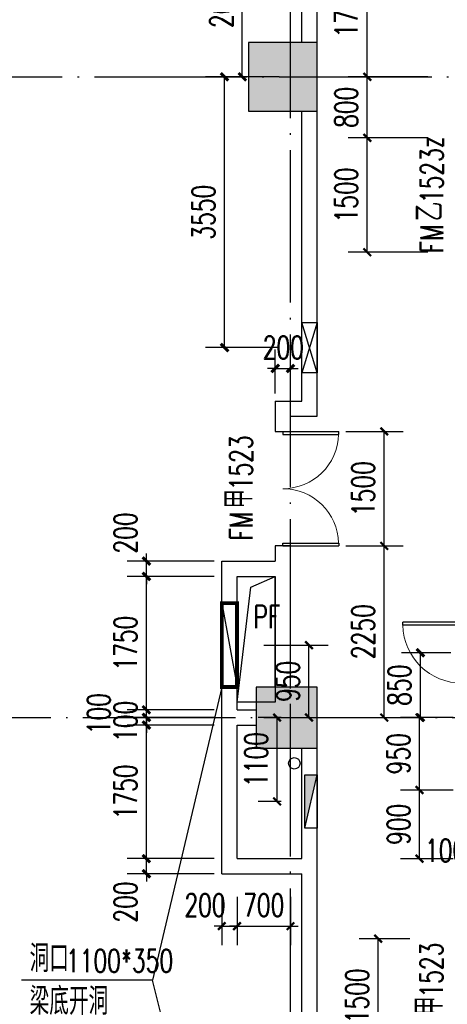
# Model space of a CAD drawing. Extents: x 797781 to 1255204, y 21234 to 1024248.
# Tile 268 of 656: x 976960 to 982563, y 274762 to 287671. Entities that reach past the tile are written whole.
import ezdxf

# ---------------------------------------------------------------- set-up
doc = ezdxf.new("R2010")
doc.units = 0
doc.header["$LTSCALE"] = 1000
doc.header["$MEASUREMENT"] = 0
doc.linetypes.add('230303生产综合楼-平面图_t8$0$DOTE', pattern=[2.42, 2, -0.2, 0.02, -0.2])
for name, color, linetype in [('00泄压阀', 2, 'Continuous'), ('230303生产综合楼-平面图_t8$0$COLUMN', 40, 'Continuous'), ('230303生产综合楼-平面图_t8$0$DIM_LEAD', 3, 'Continuous'), ('230303生产综合楼-平面图_t8$0$DOOR_FIRE', 4, 'Continuous'), ('230303生产综合楼-平面图_t8$0$DOOR_FIRE_TEXT', 7, 'Continuous'), ('230303生产综合楼-平面图_t8$0$DOTE', 1, '230303生产综合楼-平面图_t8$0$DOTE'), ('230303生产综合楼-平面图_t8$0$PUB_DIM', 3, 'Continuous'), ('230303生产综合楼-平面图_t8$0$PUB_TEXT', 7, 'Continuous'), ('230303生产综合楼-平面图_t8$0$WALL', 40, 'Continuous'), ('230303生产综合楼-平面图_t8$0$条件', 7, 'Continuous'), ('230303生产综合楼-平面图_t8$0$板洞', 6, 'Continuous'), ('230303生产综合楼-平面图_t8$0$通风', 7, 'Continuous'), ('A泄压阀', 2, 'Continuous'), ('DOOR_FIRE', 4, 'Continuous'), ('EQUIP_消火栓', 7, 'Continuous'), ('PUB_DIM', 3, 'Continuous'), ('PUB_HATCH', 8, 'Continuous'), ('VPIPE-消防', 1, 'Continuous')]:
    doc.layers.add(name, color=color, linetype=linetype)
doc.styles.add('230303生产综合楼-平面图_t8$0$_TCH_DIM', font='SIMPLEX', dxfattribs={"bigfont": 'GBCBIG'})
doc.styles.add('230303生产综合楼-平面图_T8$0$_TCH_DIM_T3', font='SIMPLEX', dxfattribs={"width": 0.705882, "bigfont": 'GBCBIG'})
doc.styles.add('230303生产综合楼-平面图_t8$0$_TCH_WINDOW', font='SIMPLEX', dxfattribs={"height": 3.5, "bigfont": 'GBCBIG'})
doc.styles.add('_TCH_DIM_T3', font='SIMPLEX', dxfattribs={"width": 0.705882, "bigfont": 'GBCBIG'})
doc.dimstyles.new('230303生产综合楼-平面图_T8$0$_TCH_ARCH&&100', dxfattribs={"dimtxt": 297.5, "dimasz": 100, "dimexe": 250, "dimexo": 300, "dimgap": 126.25, "dimtad": 1, "dimdec": 0, "dimzin": 0, "dimdsep": 46, "dimtxsty": '230303生产综合楼-平面图_T8$0$_TCH_DIM_T3', "dimblk": '230303生产综合楼-平面图_t8$0$_ArchTick', "dimcen": 0.09, "dimclrt": 7, "dimazin": 2, "dimtfac": 1, "dimtdec": 0, "dimtix": 1, "dimtmove": 2, "dimatfit": 3, "dimfxl": 1, "dimtolj": 1, "dimtzin": 0, "dimarcsym": 0})
doc.dimstyles.new('_TCH_ARCH&&100', dxfattribs={"dimtxt": 297.5, "dimasz": 100, "dimexe": 250, "dimexo": 300, "dimgap": 126.25, "dimtad": 1, "dimdec": 0, "dimzin": 0, "dimdsep": 46, "dimtxsty": '_TCH_DIM_T3', "dimblk": 'ARCHTICK', "dimcen": 0.09, "dimclrt": 7, "dimazin": 2, "dimtfac": 1, "dimtdec": 0, "dimtix": 1, "dimtmove": 2, "dimatfit": 3, "dimfxl": 1, "dimtolj": 1, "dimtzin": 0, "dimarcsym": 0})

# ---------------------------------------------------------------- blocks, each defined once
blk = doc.blocks.new('_ArchTick')
at = {"color": 0, "linetype": 'ByBlock', "const_width": 0.4}
blk.add_lwpolyline([(-0.5, -0.5), (0.5, 0.5)], dxfattribs=at)
blk = doc.blocks.new('*D6705')
at = {"layer": 'Defpoints', "color": 0, "transparency": 16777216}
for p in [(814465, 276334), (815163, 276334), (815163, 275484)]:
    blk.add_point(p, dxfattribs=at)
at = {"layer": 'PUB_DIM', "color": 0, "lineweight": -2, "transparency": 16777216}
for p, q in [((814863, 276334), (814215, 276334)), ((814465, 275484), (814465, 276334)), ((814863, 275484), (814215, 275484))]:
    blk.add_line(p, q, dxfattribs=at)
at = {"layer": 'PUB_DIM', "color": 0, "lineweight": -2, "transparency": 16777216, "xscale": 100, "yscale": 100, "zscale": 100}
for p, rotation in [((814465, 276334), 90), ((814465, 275484), 270)]:
    blk.add_blockref('_ArchTick', p, dxfattribs=dict(at, rotation=rotation))
at = {"layer": 'PUB_DIM', "color": 7, "transparency": 16777216, "insert": (814190, 275909), "char_height": 297.5, "attachment_point": 5, "rotation": 90, "style": '_TCH_DIM_T3'}
blk.add_mtext('\\A1;850', dxfattribs=at)
blk = doc.blocks.new('*D6668')
at = {"layer": 'Defpoints', "color": 0, "transparency": 16777216}
for p in [(719228, 285864), (720009, 285864), (720009, 283864)]:
    blk.add_point(p, dxfattribs=at)
at = {"layer": 'PUB_DIM', "color": 0, "lineweight": -2, "transparency": 16777216}
for p, q in [((719709, 285864), (718978, 285864)), ((719228, 283864), (719228, 285864)), ((719709, 283864), (718978, 283864))]:
    blk.add_line(p, q, dxfattribs=at)
at = {"layer": 'PUB_DIM', "color": 0, "lineweight": -2, "transparency": 16777216, "xscale": 100, "yscale": 100, "zscale": 100}
for p, rotation in [((719228, 285864), 90), ((719228, 283864), 270)]:
    blk.add_blockref('_ArchTick', p, dxfattribs=dict(at, rotation=rotation))
at = {"layer": 'PUB_DIM', "color": 7, "transparency": 16777216, "insert": (718953, 284864), "char_height": 297.5, "attachment_point": 5, "rotation": 90, "style": '_TCH_DIM_T3'}
blk.add_mtext('\\A1;2000', dxfattribs=at)
blk = doc.blocks.new('A$C364970EA')
at = {"layer": '00泄压阀', "color": 2}
for p, q in [((-659.5, 0), (0, 200)), ((0, 0), (-659.5, 200))]:
    blk.add_line(p, q, dxfattribs=at)
blk.add_lwpolyline([(-659.5, 0), (0, 0), (0, 200), (-659.5, 200)], close=True, dxfattribs=at)
blk = doc.blocks.new('泄压阀')
at = {"layer": 'A泄压阀', "color": 2, "rotation": 180}
blk.add_blockref('A$C364970EA', (-320, 100), dxfattribs=at)
blk = doc.blocks.new('*D6575')
at = {"layer": 'Defpoints', "color": 0, "transparency": 16777216}
for p in [(1147698, 288971), (1148713, 288971), (1148713, 285420)]:
    blk.add_point(p, dxfattribs=at)
at = {"layer": 'PUB_DIM', "color": 0, "lineweight": -2, "transparency": 16777216}
for p, q in [((1148413, 288971), (1147448, 288971)), ((1147698, 285420), (1147698, 288971)), ((1148413, 285420), (1147448, 285420))]:
    blk.add_line(p, q, dxfattribs=at)
at = {"layer": 'PUB_DIM', "color": 0, "lineweight": -2, "transparency": 16777216, "xscale": 100, "yscale": 100, "zscale": 100}
for p, rotation in [((1147698, 288971), 90), ((1147698, 285420), 270)]:
    blk.add_blockref('_ArchTick', p, dxfattribs=dict(at, rotation=rotation))
at = {"layer": 'PUB_DIM', "color": 7, "transparency": 16777216, "insert": (1147423, 287195), "char_height": 297.5, "attachment_point": 5, "rotation": 90, "style": '_TCH_DIM_T3'}
blk.add_mtext('\\A1;3550', dxfattribs=at)
blk = doc.blocks.new('230303生产综合楼-平面图_t8$0$_ArchTick')
at = {"color": 0, "linetype": 'ByBlock', "const_width": 0.3}
blk.add_lwpolyline([(-0.5, -0.5), (0.5, 0.5)], dxfattribs=at)
blk = doc.blocks.new('*D6454')
at = {"layer": '230303生产综合楼-平面图_t8$0$PUB_DIM', "color": 0, "lineweight": -2, "transparency": 16777216}
for p, q in [((589313, 81294), (590155, 81294)), ((589905, 80344), (589905, 81294)), ((589312, 80344), (590155, 80344))]:
    blk.add_line(p, q, dxfattribs=at)
at = {"layer": 'Defpoints', "color": 0, "transparency": 16777216}
for p in [(589013, 81294), (589905, 81294), (589012, 80344)]:
    blk.add_point(p, dxfattribs=at)
at = {"layer": '230303生产综合楼-平面图_t8$0$PUB_DIM', "color": 0, "lineweight": -2, "transparency": 16777216, "xscale": 100, "yscale": 100, "zscale": 100}
for p, rotation in [((589905, 81294), 89.99415732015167), ((589905, 80344), 269.9941573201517)]:
    blk.add_blockref('230303生产综合楼-平面图_t8$0$_ArchTick', p, dxfattribs=dict(at, rotation=rotation))
at = {"layer": '230303生产综合楼-平面图_t8$0$PUB_DIM', "color": 7, "transparency": 16777216, "insert": (589630, 80819), "char_height": 297.5, "attachment_point": 5, "rotation": 89.9942, "style": '230303生产综合楼-平面图_T8$0$_TCH_DIM_T3'}
blk.add_mtext('\\A1;950', dxfattribs=at)
blk = doc.blocks.new('*D6297')
at = {"layer": '230303生产综合楼-平面图_t8$0$PUB_DIM', "color": 0, "lineweight": -2, "transparency": 16777216}
for p, q in [((1145640, 88724), (1144949, 88724)), ((1145199, 87824), (1145199, 88724)), ((1145640, 87824), (1144949, 87824))]:
    blk.add_line(p, q, dxfattribs=at)
at = {"layer": 'Defpoints', "color": 0, "transparency": 16777216}
for p in [(1145199, 88724), (1145940, 88724), (1145940, 87824)]:
    blk.add_point(p, dxfattribs=at)
at = {"layer": '230303生产综合楼-平面图_t8$0$PUB_DIM', "color": 0, "lineweight": -2, "transparency": 16777216, "xscale": 100, "yscale": 100, "zscale": 100}
for p, rotation in [((1145199, 88724), 90), ((1145199, 87824), 270)]:
    blk.add_blockref('230303生产综合楼-平面图_t8$0$_ArchTick', p, dxfattribs=dict(at, rotation=rotation))
at = {"layer": '230303生产综合楼-平面图_t8$0$PUB_DIM', "color": 7, "transparency": 16777216, "insert": (1144924, 88274), "char_height": 297.5, "attachment_point": 5, "rotation": 90, "style": '230303生产综合楼-平面图_T8$0$_TCH_DIM_T3'}
blk.add_mtext('\\A1;900', dxfattribs=at)
blk = doc.blocks.new('*D6298')
at = {"layer": '230303生产综合楼-平面图_t8$0$PUB_DIM', "color": 0, "lineweight": -2, "transparency": 16777216}
for p, q in [((1145640, 89674), (1144949, 89674)), ((1145199, 88724), (1145199, 89674)), ((1145640, 88724), (1144949, 88724))]:
    blk.add_line(p, q, dxfattribs=at)
at = {"layer": 'Defpoints', "color": 0, "transparency": 16777216}
for p in [(1145199, 89674), (1145940, 89674), (1145940, 88724)]:
    blk.add_point(p, dxfattribs=at)
at = {"layer": '230303生产综合楼-平面图_t8$0$PUB_DIM', "color": 0, "lineweight": -2, "transparency": 16777216, "xscale": 100, "yscale": 100, "zscale": 100}
for p, rotation in [((1145199, 89674), 90), ((1145199, 88724), 270)]:
    blk.add_blockref('230303生产综合楼-平面图_t8$0$_ArchTick', p, dxfattribs=dict(at, rotation=rotation))
at = {"layer": '230303生产综合楼-平面图_t8$0$PUB_DIM', "color": 7, "transparency": 16777216, "insert": (1144924, 89199), "char_height": 297.5, "attachment_point": 5, "rotation": 90, "style": '230303生产综合楼-平面图_T8$0$_TCH_DIM_T3'}
blk.add_mtext('\\A1;950', dxfattribs=at)
blk = doc.blocks.new('*D6300')
at = {"layer": '230303生产综合楼-平面图_t8$0$PUB_DIM', "color": 0, "lineweight": -2, "transparency": 16777216}
for p, q in [((1145807, 87842), (1145807, 87405)), ((1145907, 87842), (1145907, 87405)), ((1145807, 87655), (1145707, 87655)), ((1145807, 87655), (1145907, 87655)), ((1145907, 87655), (1146007, 87655))]:
    blk.add_line(p, q, dxfattribs=at)
at = {"layer": 'Defpoints', "color": 0, "transparency": 16777216}
for p in [(1145807, 88142), (1145907, 88142), (1145907, 87655)]:
    blk.add_point(p, dxfattribs=at)
at = {"layer": '230303生产综合楼-平面图_t8$0$PUB_DIM', "color": 0, "lineweight": -2, "transparency": 16777216, "xscale": 100, "yscale": 100, "zscale": 100}
blk.add_blockref('230303生产综合楼-平面图_t8$0$_ArchTick', (1145807, 87655), dxfattribs=at)
at = {"layer": '230303生产综合楼-平面图_t8$0$PUB_DIM', "color": 0, "lineweight": -2, "transparency": 16777216, "xscale": 100, "yscale": 100, "zscale": 100, "rotation": 180}
blk.add_blockref('230303生产综合楼-平面图_t8$0$_ArchTick', (1145907, 87655), dxfattribs=at)
at = {"layer": '230303生产综合楼-平面图_t8$0$PUB_DIM', "color": 7, "transparency": 16777216, "insert": (1145540, 87930), "char_height": 297.5, "attachment_point": 5, "style": '230303生产综合楼-平面图_T8$0$_TCH_DIM_T3'}
blk.add_mtext('\\A1;100', dxfattribs=at)
blk = doc.blocks.new('*D6309')
at = {"layer": '230303生产综合楼-平面图_t8$0$PUB_DIM', "color": 0, "lineweight": -2, "transparency": 16777216}
for p, q in [((1143385, 89674), (1143082, 89674)), ((1143332, 88574), (1143332, 89674)), ((1143385, 88574), (1143082, 88574))]:
    blk.add_line(p, q, dxfattribs=at)
at = {"layer": 'Defpoints', "color": 0, "transparency": 16777216}
for p in [(1143332, 89674), (1143685, 89674), (1143685, 88574)]:
    blk.add_point(p, dxfattribs=at)
at = {"layer": '230303生产综合楼-平面图_t8$0$PUB_DIM', "color": 0, "lineweight": -2, "transparency": 16777216, "xscale": 100, "yscale": 100, "zscale": 100}
for p, rotation in [((1143332, 89674), 90), ((1143332, 88574), 270)]:
    blk.add_blockref('230303生产综合楼-平面图_t8$0$_ArchTick', p, dxfattribs=dict(at, rotation=rotation))
at = {"layer": '230303生产综合楼-平面图_t8$0$PUB_DIM', "color": 7, "transparency": 16777216, "insert": (1143057, 89124), "char_height": 297.5, "attachment_point": 5, "rotation": 90, "style": '230303生产综合楼-平面图_T8$0$_TCH_DIM_T3'}
blk.add_mtext('\\A1;1100', dxfattribs=at)
blk = doc.blocks.new('$TwtSys$00000434')
for p, q in [((-0.5, 0.5), (-0.5, -0.5)), ((-0.5, -0.5), (0.5, 0.5)), ((0.5, 0.5), (-0.5, 0.5)), ((0.5, -0.5), (0.5, 0.5)), ((-0.5, -0.5), (0.5, -0.5))]:
    blk.add_line(p, q)
blk.add_solid([(0.5, -0.5), (0.5, 0.5), (-0.5, -0.5)])
blk = doc.blocks.new('*D3281')
at = {"layer": 'Defpoints', "color": 0, "transparency": 16777216}
for p in [(978620, 276672), (979808, 276672), (979808, 276472)]:
    blk.add_point(p, dxfattribs=at)
at = {"layer": 'PUB_DIM', "color": 0, "lineweight": -2, "transparency": 16777216}
for p, q in [((978620, 276672), (978620, 276772)), ((979508, 276672), (978370, 276672)), ((978620, 276472), (978620, 276672)), ((979508, 276472), (978370, 276472)), ((978620, 276472), (978620, 276372))]:
    blk.add_line(p, q, dxfattribs=at)
at = {"layer": 'PUB_DIM', "color": 0, "lineweight": -2, "transparency": 16777216, "xscale": 100, "yscale": 100, "zscale": 100}
for p, rotation in [((978620, 276672), 270), ((978620, 276472), 90)]:
    blk.add_blockref('_ArchTick', p, dxfattribs=dict(at, rotation=rotation))
at = {"layer": 'PUB_DIM', "color": 7, "transparency": 16777216, "insert": (978345, 276102), "char_height": 297.5, "attachment_point": 5, "rotation": 90, "style": '_TCH_DIM_T3'}
blk.add_mtext('\\A1;200', dxfattribs=at)
blk = doc.blocks.new('*D3282')
at = {"layer": 'Defpoints', "color": 0, "transparency": 16777216}
for p in [(978620, 278422), (979808, 278422), (979808, 276672)]:
    blk.add_point(p, dxfattribs=at)
at = {"layer": 'PUB_DIM', "color": 0, "lineweight": -2, "transparency": 16777216}
for p, q in [((979508, 278422), (978370, 278422)), ((978620, 276672), (978620, 278422)), ((979508, 276672), (978370, 276672))]:
    blk.add_line(p, q, dxfattribs=at)
at = {"layer": 'PUB_DIM', "color": 0, "lineweight": -2, "transparency": 16777216, "xscale": 100, "yscale": 100, "zscale": 100}
for p, rotation in [((978620, 278422), 90), ((978620, 276672), 270)]:
    blk.add_blockref('_ArchTick', p, dxfattribs=dict(at, rotation=rotation))
at = {"layer": 'PUB_DIM', "color": 7, "transparency": 16777216, "insert": (978345, 277547), "char_height": 297.5, "attachment_point": 5, "rotation": 90, "style": '_TCH_DIM_T3'}
blk.add_mtext('\\A1;1750', dxfattribs=at)
blk = doc.blocks.new('*D3283')
at = {"layer": 'Defpoints', "color": 0, "transparency": 16777216}
for p in [(978620, 278522), (979808, 278522), (979808, 278422)]:
    blk.add_point(p, dxfattribs=at)
at = {"layer": 'PUB_DIM', "color": 0, "lineweight": -2, "transparency": 16777216}
for p, q in [((978620, 278522), (978620, 278622)), ((979508, 278522), (978370, 278522)), ((978620, 278422), (978620, 278522)), ((979508, 278422), (978370, 278422)), ((978620, 278422), (978620, 278322))]:
    blk.add_line(p, q, dxfattribs=at)
at = {"layer": 'PUB_DIM', "color": 0, "lineweight": -2, "transparency": 16777216, "xscale": 100, "yscale": 100, "zscale": 100}
for p, rotation in [((978620, 278522), 270), ((978620, 278422), 90)]:
    blk.add_blockref('_ArchTick', p, dxfattribs=dict(at, rotation=rotation))
at = {"layer": 'PUB_DIM', "color": 7, "transparency": 16777216, "insert": (978345, 278472), "char_height": 297.5, "attachment_point": 5, "rotation": 90, "style": '_TCH_DIM_T3'}
blk.add_mtext('\\A1;100', dxfattribs=at)
blk = doc.blocks.new('*D3284')
at = {"layer": 'Defpoints', "color": 0, "transparency": 16777216}
for p in [(978620, 278622), (979808, 278622), (979808, 278522)]:
    blk.add_point(p, dxfattribs=at)
at = {"layer": 'PUB_DIM', "color": 0, "lineweight": -2, "transparency": 16777216}
for p, q in [((978620, 278622), (978620, 278722)), ((979508, 278622), (978370, 278622)), ((978620, 278522), (978620, 278622)), ((979508, 278522), (978370, 278522)), ((978620, 278522), (978620, 278422))]:
    blk.add_line(p, q, dxfattribs=at)
at = {"layer": 'PUB_DIM', "color": 0, "lineweight": -2, "transparency": 16777216, "xscale": 100, "yscale": 100, "zscale": 100}
for p, rotation in [((978620, 278622), 270), ((978620, 278522), 90)]:
    blk.add_blockref('_ArchTick', p, dxfattribs=dict(at, rotation=rotation))
at = {"layer": 'PUB_DIM', "color": 7, "transparency": 16777216, "insert": (977995, 278572), "char_height": 297.5, "attachment_point": 5, "rotation": 90, "style": '_TCH_DIM_T3'}
blk.add_mtext('\\A1;100', dxfattribs=at)
blk = doc.blocks.new('*D3285')
at = {"layer": 'Defpoints', "color": 0, "transparency": 16777216}
for p in [(978620, 280372), (979808, 280372), (979808, 278622)]:
    blk.add_point(p, dxfattribs=at)
at = {"layer": 'PUB_DIM', "color": 0, "lineweight": -2, "transparency": 16777216}
for p, q in [((979508, 280372), (978370, 280372)), ((978620, 278622), (978620, 280372)), ((979508, 278622), (978370, 278622))]:
    blk.add_line(p, q, dxfattribs=at)
at = {"layer": 'PUB_DIM', "color": 0, "lineweight": -2, "transparency": 16777216, "xscale": 100, "yscale": 100, "zscale": 100}
for p, rotation in [((978620, 280372), 90), ((978620, 278622), 270)]:
    blk.add_blockref('_ArchTick', p, dxfattribs=dict(at, rotation=rotation))
at = {"layer": 'PUB_DIM', "color": 7, "transparency": 16777216, "insert": (978345, 279497), "char_height": 297.5, "attachment_point": 5, "rotation": 90, "style": '_TCH_DIM_T3'}
blk.add_mtext('\\A1;1750', dxfattribs=at)
blk = doc.blocks.new('*D3286')
at = {"layer": 'Defpoints', "color": 0, "transparency": 16777216}
for p in [(978620, 280572), (979808, 280572), (979808, 280372)]:
    blk.add_point(p, dxfattribs=at)
at = {"layer": 'PUB_DIM', "color": 0, "lineweight": -2, "transparency": 16777216}
for p, q in [((978620, 280572), (978620, 280672)), ((979508, 280572), (978370, 280572)), ((978620, 280372), (978620, 280572)), ((979508, 280372), (978370, 280372)), ((978620, 280372), (978620, 280272))]:
    blk.add_line(p, q, dxfattribs=at)
at = {"layer": 'PUB_DIM', "color": 0, "lineweight": -2, "transparency": 16777216, "xscale": 100, "yscale": 100, "zscale": 100}
for p, rotation in [((978620, 280572), 270), ((978620, 280372), 90)]:
    blk.add_blockref('_ArchTick', p, dxfattribs=dict(at, rotation=rotation))
at = {"layer": 'PUB_DIM', "color": 7, "transparency": 16777216, "insert": (978345, 280942), "char_height": 297.5, "attachment_point": 5, "rotation": 90, "style": '_TCH_DIM_T3'}
blk.add_mtext('\\A1;200', dxfattribs=at)
blk = doc.blocks.new('*D3287')
at = {"layer": 'Defpoints', "color": 0, "transparency": 16777216}
for p in [(980508, 283098), (980308, 282472), (980508, 282472)]:
    blk.add_point(p, dxfattribs=at)
at = {"layer": 'PUB_DIM', "color": 0, "lineweight": -2, "transparency": 16777216}
for p, q in [((980308, 282772), (980308, 283348)), ((980508, 282772), (980508, 283348)), ((980308, 283098), (980208, 283098)), ((980308, 283098), (980508, 283098)), ((980508, 283098), (980608, 283098))]:
    blk.add_line(p, q, dxfattribs=at)
at = {"layer": 'PUB_DIM', "color": 0, "lineweight": -2, "transparency": 16777216, "xscale": 100, "yscale": 100, "zscale": 100}
blk.add_blockref('_ArchTick', (980308, 283098), dxfattribs=at)
at = {"layer": 'PUB_DIM', "color": 0, "lineweight": -2, "transparency": 16777216, "xscale": 100, "yscale": 100, "zscale": 100, "rotation": 180}
blk.add_blockref('_ArchTick', (980508, 283098), dxfattribs=at)
at = {"layer": 'PUB_DIM', "color": 7, "transparency": 16777216, "insert": (980414, 283373), "char_height": 297.5, "attachment_point": 5, "style": '_TCH_DIM_T3'}
blk.add_mtext('\\A1;200', dxfattribs=at)
blk = doc.blocks.new('230303生产综合楼-平面图_t8$0$$DorLib2D$00000002')
for p, q in [((-0.5, 0), (-0.5, 0.4875)), ((-0.475, 0.4875), (-0.5, 0.4875)), ((-0.475, 0), (-0.475, 0.4875)), ((0.475, 0), (0.475, 0.4875)), ((0.475, 0.4875), (0.5, 0.4875)), ((0.5, 0), (0.5, 0.4875)), ((-0.5, 0), (-0.475, 0)), ((0.5, 0), (0.475, 0))]:
    blk.add_line(p, q)
at = {"lineweight": 13}
for centre, start, end in [((-0.4875, 0), 0, 88.53072), ((0.4875, 0), 91.46928, 180)]:
    blk.add_arc(centre, 0.4875, start, end, dxfattribs=at)
blk = doc.blocks.new('$DorLib2D$00000001')
for p, q in [((0.45, 0.975), (0.5, 0.975)), ((0.45, 0), (0.45, 0.975)), ((0.5, 0), (0.5, 0.975)), ((0.5, 0), (0.45, 0))]:
    blk.add_line(p, q)
at = {"lineweight": 13}
blk.add_arc((0.475, 0), 0.975, 91.4693, 180, dxfattribs=at)
blk = doc.blocks.new('*D5129')
at = {"layer": '230303生产综合楼-平面图_t8$0$PUB_DIM', "color": 0, "lineweight": -2, "transparency": 16777216}
for p, q in [((982071, 275622), (981406, 275622)), ((981656, 274122), (981656, 275622)), ((982071, 274122), (981406, 274122))]:
    blk.add_line(p, q, dxfattribs=at)
at = {"layer": 'Defpoints', "color": 0, "transparency": 16777216}
for p in [(981656, 275622), (982371, 275622), (982371, 274122)]:
    blk.add_point(p, dxfattribs=at)
at = {"layer": '230303生产综合楼-平面图_t8$0$PUB_DIM', "color": 0, "lineweight": -2, "transparency": 16777216, "xscale": 100, "yscale": 100, "zscale": 100}
for p, rotation in [((981656, 275622), 90), ((981656, 274122), 270)]:
    blk.add_blockref('230303生产综合楼-平面图_t8$0$_ArchTick', p, dxfattribs=dict(at, rotation=rotation))
at = {"layer": '230303生产综合楼-平面图_t8$0$PUB_DIM', "color": 7, "transparency": 16777216, "insert": (981381, 274872), "char_height": 297.5, "attachment_point": 5, "rotation": 90, "style": '230303生产综合楼-平面图_T8$0$_TCH_DIM_T3'}
blk.add_mtext('\\A1;1500', dxfattribs=at)
blk = doc.blocks.new('*D5137')
at = {"layer": '230303生产综合楼-平面图_t8$0$PUB_DIM', "color": 0, "lineweight": -2, "transparency": 16777216}
for p, q in [((979608, 276172), (979608, 275537)), ((979808, 276172), (979808, 275537)), ((979608, 275787), (979508, 275787)), ((979608, 275787), (979808, 275787)), ((979808, 275787), (979908, 275787))]:
    blk.add_line(p, q, dxfattribs=at)
at = {"layer": 'Defpoints', "color": 0, "transparency": 16777216}
for p in [(979608, 276472), (979808, 276472), (979808, 275787)]:
    blk.add_point(p, dxfattribs=at)
at = {"layer": '230303生产综合楼-平面图_t8$0$PUB_DIM', "color": 0, "lineweight": -2, "transparency": 16777216, "xscale": 100, "yscale": 100, "zscale": 100}
blk.add_blockref('230303生产综合楼-平面图_t8$0$_ArchTick', (979608, 275787), dxfattribs=at)
at = {"layer": '230303生产综合楼-平面图_t8$0$PUB_DIM', "color": 0, "lineweight": -2, "transparency": 16777216, "xscale": 100, "yscale": 100, "zscale": 100, "rotation": 180}
blk.add_blockref('230303生产综合楼-平面图_t8$0$_ArchTick', (979808, 275787), dxfattribs=at)
at = {"layer": '230303生产综合楼-平面图_t8$0$PUB_DIM', "color": 7, "transparency": 16777216, "insert": (979388, 276062), "char_height": 297.5, "attachment_point": 5, "style": '230303生产综合楼-平面图_T8$0$_TCH_DIM_T3'}
blk.add_mtext('\\A1;200', dxfattribs=at)
blk = doc.blocks.new('*D5138')
at = {"layer": '230303生产综合楼-平面图_t8$0$PUB_DIM', "color": 0, "lineweight": -2, "transparency": 16777216}
for p, q in [((979808, 276172), (979808, 275537)), ((980508, 276172), (980508, 275537)), ((979808, 275787), (979708, 275787)), ((979808, 275787), (980508, 275787)), ((980508, 275787), (980608, 275787))]:
    blk.add_line(p, q, dxfattribs=at)
at = {"layer": 'Defpoints', "color": 0, "transparency": 16777216}
for p in [(979808, 276472), (980508, 276472), (980508, 275787)]:
    blk.add_point(p, dxfattribs=at)
at = {"layer": '230303生产综合楼-平面图_t8$0$PUB_DIM', "color": 0, "lineweight": -2, "transparency": 16777216, "xscale": 100, "yscale": 100, "zscale": 100}
blk.add_blockref('230303生产综合楼-平面图_t8$0$_ArchTick', (979808, 275787), dxfattribs=at)
at = {"layer": '230303生产综合楼-平面图_t8$0$PUB_DIM', "color": 0, "lineweight": -2, "transparency": 16777216, "xscale": 100, "yscale": 100, "zscale": 100, "rotation": 180}
blk.add_blockref('230303生产综合楼-平面图_t8$0$_ArchTick', (980508, 275787), dxfattribs=at)
at = {"layer": '230303生产综合楼-平面图_t8$0$PUB_DIM', "color": 7, "transparency": 16777216, "insert": (980158, 276062), "char_height": 297.5, "attachment_point": 5, "style": '230303生产综合楼-平面图_T8$0$_TCH_DIM_T3'}
blk.add_mtext('\\A1;700', dxfattribs=at)
blk = doc.blocks.new('*D5139')
at = {"layer": '230303生产综合楼-平面图_t8$0$PUB_DIM', "color": 0, "lineweight": -2, "transparency": 16777216}
for p, q in [((981234, 282272), (981986, 282272)), ((981736, 280772), (981736, 282272)), ((981234, 280772), (981986, 280772))]:
    blk.add_line(p, q, dxfattribs=at)
at = {"layer": 'Defpoints', "color": 0, "transparency": 16777216}
for p in [(980934, 282272), (981736, 282272), (980934, 280772)]:
    blk.add_point(p, dxfattribs=at)
at = {"layer": '230303生产综合楼-平面图_t8$0$PUB_DIM', "color": 0, "lineweight": -2, "transparency": 16777216, "xscale": 100, "yscale": 100, "zscale": 100}
for p, rotation in [((981736, 282272), 90), ((981736, 280772), 270)]:
    blk.add_blockref('230303生产综合楼-平面图_t8$0$_ArchTick', p, dxfattribs=dict(at, rotation=rotation))
at = {"layer": '230303生产综合楼-平面图_t8$0$PUB_DIM', "color": 7, "transparency": 16777216, "insert": (981461, 281522), "char_height": 297.5, "attachment_point": 5, "rotation": 90, "style": '230303生产综合楼-平面图_T8$0$_TCH_DIM_T3'}
blk.add_mtext('\\A1;1500', dxfattribs=at)
blk = doc.blocks.new('*D5140')
at = {"layer": '230303生产综合楼-平面图_t8$0$PUB_DIM', "color": 0, "lineweight": -2, "transparency": 16777216}
for p, q in [((981234, 280772), (981986, 280772)), ((981736, 278522), (981736, 280772)), ((981234, 278522), (981986, 278522))]:
    blk.add_line(p, q, dxfattribs=at)
at = {"layer": 'Defpoints', "color": 0, "transparency": 16777216}
for p in [(980934, 280772), (981736, 280772), (980934, 278522)]:
    blk.add_point(p, dxfattribs=at)
at = {"layer": '230303生产综合楼-平面图_t8$0$PUB_DIM', "color": 0, "lineweight": -2, "transparency": 16777216, "xscale": 100, "yscale": 100, "zscale": 100}
for p, rotation in [((981736, 280772), 90), ((981736, 278522), 270)]:
    blk.add_blockref('230303生产综合楼-平面图_t8$0$_ArchTick', p, dxfattribs=dict(at, rotation=rotation))
at = {"layer": '230303生产综合楼-平面图_t8$0$PUB_DIM', "color": 7, "transparency": 16777216, "insert": (981461, 279647), "char_height": 297.5, "attachment_point": 5, "rotation": 90, "style": '230303生产综合楼-平面图_T8$0$_TCH_DIM_T3'}
blk.add_mtext('\\A1;2250', dxfattribs=at)
blk = doc.blocks.new('*D5154')
at = {"layer": '230303生产综合楼-平面图_t8$0$PUB_DIM', "color": 0, "lineweight": -2, "transparency": 16777216}
for p, q in [((982308, 288672), (981264, 288672)), ((981514, 286922), (981514, 288672)), ((982308, 286922), (981264, 286922))]:
    blk.add_line(p, q, dxfattribs=at)
at = {"layer": 'Defpoints', "color": 0, "transparency": 16777216}
for p in [(981514, 288672), (982608, 288672), (982608, 286922)]:
    blk.add_point(p, dxfattribs=at)
at = {"layer": '230303生产综合楼-平面图_t8$0$PUB_DIM', "color": 0, "lineweight": -2, "transparency": 16777216, "xscale": 100, "yscale": 100, "zscale": 100}
for p, rotation in [((981514, 288672), 90), ((981514, 286922), 270)]:
    blk.add_blockref('230303生产综合楼-平面图_t8$0$_ArchTick', p, dxfattribs=dict(at, rotation=rotation))
at = {"layer": '230303生产综合楼-平面图_t8$0$PUB_DIM', "color": 7, "transparency": 16777216, "insert": (981239, 287797), "char_height": 297.5, "attachment_point": 5, "rotation": 90, "style": '230303生产综合楼-平面图_T8$0$_TCH_DIM_T3'}
blk.add_mtext('\\A1;1750', dxfattribs=at)
blk = doc.blocks.new('*D5155')
at = {"layer": '230303生产综合楼-平面图_t8$0$PUB_DIM', "color": 0, "lineweight": -2, "transparency": 16777216}
for p, q in [((982308, 286922), (981264, 286922)), ((981514, 286122), (981514, 286922)), ((982308, 286122), (981264, 286122))]:
    blk.add_line(p, q, dxfattribs=at)
at = {"layer": 'Defpoints', "color": 0, "transparency": 16777216}
for p in [(981514, 286922), (982608, 286922), (982608, 286122)]:
    blk.add_point(p, dxfattribs=at)
at = {"layer": '230303生产综合楼-平面图_t8$0$PUB_DIM', "color": 0, "lineweight": -2, "transparency": 16777216, "xscale": 100, "yscale": 100, "zscale": 100}
for p, rotation in [((981514, 286922), 90), ((981514, 286122), 270)]:
    blk.add_blockref('230303生产综合楼-平面图_t8$0$_ArchTick', p, dxfattribs=dict(at, rotation=rotation))
at = {"layer": '230303生产综合楼-平面图_t8$0$PUB_DIM', "color": 7, "transparency": 16777216, "insert": (981239, 286522), "char_height": 297.5, "attachment_point": 5, "rotation": 90, "style": '230303生产综合楼-平面图_T8$0$_TCH_DIM_T3'}
blk.add_mtext('\\A1;800', dxfattribs=at)
blk = doc.blocks.new('*D5156')
at = {"layer": '230303生产综合楼-平面图_t8$0$PUB_DIM', "color": 0, "lineweight": -2, "transparency": 16777216}
for p, q in [((982308, 286122), (981264, 286122)), ((981514, 284622), (981514, 286122)), ((982308, 284622), (981264, 284622))]:
    blk.add_line(p, q, dxfattribs=at)
at = {"layer": 'Defpoints', "color": 0, "transparency": 16777216}
for p in [(981514, 286122), (982608, 286122), (982608, 284622)]:
    blk.add_point(p, dxfattribs=at)
at = {"layer": '230303生产综合楼-平面图_t8$0$PUB_DIM', "color": 0, "lineweight": -2, "transparency": 16777216, "xscale": 100, "yscale": 100, "zscale": 100}
for p, rotation in [((981514, 286122), 90), ((981514, 284622), 270)]:
    blk.add_blockref('230303生产综合楼-平面图_t8$0$_ArchTick', p, dxfattribs=dict(at, rotation=rotation))
at = {"layer": '230303生产综合楼-平面图_t8$0$PUB_DIM', "color": 7, "transparency": 16777216, "insert": (981239, 285372), "char_height": 297.5, "attachment_point": 5, "rotation": 90, "style": '230303生产综合楼-平面图_T8$0$_TCH_DIM_T3'}
blk.add_mtext('\\A1;1500', dxfattribs=at)
blk = doc.blocks.new('_FZH')
blk.add_lwpolyline([(-0.5, -0.5), (0.5, -0.5), (0.5, 0.5), (-0.5, 0.5)], close=True)
at = {"layer": 'PUB_HATCH'}
blk.add_solid([(-0.5, -0.5), (0.5, -0.5), (-0.5, 0.5), (0.5, 0.5)], dxfattribs=at)
blk = doc.blocks.new('2FQD')
at = {"layer": 'PUB_DIM'}
dim = blk.add_aligned_dim(p1=(815162.5, 275484.5), p2=(815162.5, 276334.4), distance=697.6, dimstyle='_TCH_ARCH&&100', dxfattribs=at)
dim.commit()
dim.dimension.update_dxf_attribs({"geometry": '*D6705', "text_midpoint": (814189.9, 275909.5)})
blk = doc.blocks.new('2FND22')
at = {"layer": 'PUB_DIM'}
dim = blk.add_aligned_dim(p1=(720009.1, 283863.9), p2=(720009.1, 285863.9), distance=781.4, dimstyle='_TCH_ARCH&&100', dxfattribs=at)
dim.commit()
dim.dimension.update_dxf_attribs({"geometry": '*D6668', "text_midpoint": (718952.7, 284863.9)})
blk = doc.blocks.new('2FXYF')
at = {"layer": 'A泄压阀', "color": 8, "xscale": -1, "rotation": 270}
blk.add_blockref('泄压阀', (1148812.6, 285410.5), dxfattribs=at)
at = {"layer": 'PUB_DIM'}
dim = blk.add_aligned_dim(p1=(1148712.6, 285420.2), p2=(1148712.6, 288970.6), distance=1014.9, dimstyle='_TCH_ARCH&&100', dxfattribs=at)
dim.commit()
dim.dimension.update_dxf_attribs({"geometry": '*D6575', "text_midpoint": (1147422.7, 287195.4)})
blk = doc.blocks.new('230303生产综合楼-平面图_t8$0$2FNTD')
at = {"layer": '230303生产综合楼-平面图_t8$0$DIM_LEAD'}
for p, q in [((588762.6, 80743.7), (587854.2, 76901.4)), ((587854.2, 76901.4), (586139.5, 76901.4)), ((588612.6, 73893.7), (587854.2, 76901.4))]:
    blk.add_line(p, q, dxfattribs=at)
at = {"layer": '230303生产综合楼-平面图_t8$0$条件', "color": 1}
blk.add_lwpolyline([(588762.6, 81843.7), (588962.6, 80743.7)], dxfattribs=at)
at = {"layer": '230303生产综合楼-平面图_t8$0$通风', "color": 1, "const_width": 50}
blk.add_lwpolyline([(588962.6, 81843.7), (588762.6, 81843.7), (588762.6, 80743.7), (588962.6, 80743.7), (588962.6, 81843.7)], dxfattribs=at)
at = {"layer": '230303生产综合楼-平面图_t8$0$PUB_TEXT', "style": '230303生产综合楼-平面图_t8$0$_TCH_DIM'}
for s, p in [('洞口', (586244.5, 77006.4)), ('梁底开洞', (586244.5, 76446.4))]:
    blk.add_text(s, height=357.45, dxfattribs=at).set_placement(p)
at = {"layer": '230303生产综合楼-平面图_t8$0$PUB_TEXT', "style": '230303生产综合楼-平面图_t8$0$_TCH_DIM', "width": 0.705882}
blk.add_text('1100*350', height=297.5, dxfattribs=at).set_placement((586721.1, 77006.4))
at = {"layer": '230303生产综合楼-平面图_t8$0$PUB_DIM'}
dim = blk.add_aligned_dim(p1=(589012.5, 80343.7), p2=(589012.6, 81293.6), distance=-892.9, dimstyle='230303生产综合楼-平面图_T8$0$_TCH_ARCH&&100', dxfattribs=at)
dim.commit()
dim.dimension.update_dxf_attribs({"geometry": '*D6454', "text_midpoint": (589630.4, 80818.6)})
blk = doc.blocks.new('230303生产综合楼-平面图_t8$0$2-XHS')
at = {"layer": 'VPIPE-消防'}
blk.add_circle((1143557.4, 89074.2), 75, dxfattribs=at)
at = {"layer": 'EQUIP_消火栓', "xscale": -700, "yscale": 160, "zscale": 700, "rotation": 269.9999999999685}
blk.add_blockref('$TwtSys$00000434', (1143777.4, 88574.2), dxfattribs=at)
at = {"layer": '230303生产综合楼-平面图_t8$0$PUB_DIM'}
for p1, p2, distance, picture, middle in [((1143685.1, 88574.2), (1143685.1, 89674.2), 352.8, '*D6309', (1143057.3, 89124.2)), ((1145940.1, 88724.2), (1145940.1, 89674.2), 741.1, '*D6298', (1144924, 89199.2)), ((1145940.1, 87824.2), (1145940.1, 88724.2), 741.1, '*D6297', (1144924, 88274.2))]:
    dim = blk.add_aligned_dim(p1=p1, p2=p2, distance=distance, dimstyle='230303生产综合楼-平面图_T8$0$_TCH_ARCH&&100', dxfattribs=at)
    dim.commit()
    dim.dimension.update_dxf_attribs({"geometry": picture, "text_midpoint": middle})
dim = blk.add_linear_dim(base=(1145907.4, 87654.6), p1=(1145807.4, 88142.3), p2=(1145907.4, 88142.3), angle=0, dimstyle='230303生产综合楼-平面图_T8$0$_TCH_ARCH&&100', dxfattribs=at)
dim.commit()
dim.dimension.update_dxf_attribs({"geometry": '*D6300', "text_midpoint": (1145539.9, 87929.6), "dimtype": 161})

msp = doc.modelspace()

# ---------------------------------------------------------------- linework, layer by layer
at = {"layer": '230303生产综合楼-平面图_t8$0$DOTE'}
for p, q in [((980508, 267021.6), (980508, 298621.6)), ((895658, 286921.6), (989908, 286921.6)), ((895508, 278521.6), (989908, 278521.6))]:
    msp.add_line(p, q, dxfattribs=at)
at = {"layer": '230303生产综合楼-平面图_t8$0$WALL'}
for p, q in [((980658, 287371.6), (980658, 294921.6)), ((980858, 287371.6), (980858, 294921.6)), ((980658, 282671.6), (980658, 286471.6)), ((980858, 282471.6), (980858, 286471.6)), ((980308, 282671.6), (980308, 282271.6)), ((980308, 282671.6), (980658, 282671.6)), ((980508, 282271.6), (980508, 282471.6)), ((980508, 282471.6), (980858, 282471.6)), ((980308, 282271.6), (980508, 282271.6)), ((980508, 280771.6), (980308, 280771.6)), ((980308, 280771.6), (980308, 280571.6)), ((980508, 280471.6), (980508, 280771.6)), ((979608, 278521.6), (979608, 280571.6)), ((979608, 280571.6), (980308, 280571.6)), ((980508, 278921.6), (980508, 280471.6)), ((979808, 278621.6), (979808, 280371.6)), ((979808, 280371.6), (980308, 280371.6)), ((980308, 278921.6), (980308, 280371.6)), ((979808, 278621.6), (980058, 278621.6)), ((979608, 276471.6), (979608, 278521.6)), ((979808, 276671.6), (979808, 278421.6)), ((979808, 278421.6), (980058, 278421.6)), ((980658, 276671.6), (980658, 278121.6)), ((980858, 276571.6), (980858, 278121.6)), ((979808, 276671.6), (980658, 276671.6)), ((980858, 272571.6), (980858, 276571.6)), ((979608, 276471.6), (980658, 276471.6)), ((980658, 272571.6), (980658, 276471.6))]:
    msp.add_line(p, q, dxfattribs=at)
at = {"layer": '230303生产综合楼-平面图_t8$0$板洞'}
msp.add_lwpolyline([(980308, 278721.6), (979808, 278721.6), (979808, 280371.6), (980308, 280371.6)], close=True, dxfattribs=at)
msp.add_lwpolyline([(979808, 278721.6), (979990.1, 280230.9), (980308, 280371.6)], dxfattribs=at)

# ---------------------------------------------------------------- block references
for name, p in [('230303生产综合楼-平面图_t8$0$2FNTD', (390845.4, 198177.9)), ('2FND22', (260648.9, 3057.7)), ('230303生产综合楼-平面图_t8$0$2-XHS', (-162999.4, 188847.3)), ('2FXYF', (-168054.6, -2049)), ('2FQD', (167745.5, 3037.1))]:
    msp.add_blockref(name, p)
at = {"layer": '230303生产综合楼-平面图_t8$0$COLUMN', "rotation": 270}
for p, xscale, yscale, zscale in [((980408, 286921.6), 900, 900, 900), ((980458, 278521.6), 800, 800, 800)]:
    msp.add_blockref('_FZH', p, dxfattribs=dict(at, xscale=xscale, yscale=yscale, zscale=zscale))
at = {"layer": '230303生产综合楼-平面图_t8$0$DOOR_FIRE', "xscale": -1500, "yscale": -1500, "zscale": 200, "rotation": 90.00000000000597}
msp.add_blockref('230303生产综合楼-平面图_t8$0$$DorLib2D$00000002', (980408, 281521.6), dxfattribs=at)
at = {"layer": 'DOOR_FIRE', "xscale": -800, "yscale": -800, "zscale": 300, "rotation": 270.0000320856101}
msp.add_blockref('$DorLib2D$00000001', (982758, 279371.5), dxfattribs=at)

# ---------------------------------------------------------------- texts
at = {"layer": '230303生产综合楼-平面图_t8$0$DOOR_FIRE_TEXT', "style": '230303生产综合楼-平面图_t8$0$_TCH_WINDOW', "width": 0.705882}
for s, rotation, p in [('1523z', 89.99996, (982508, 285265.7)), ('FM', 89.99996, (982508, 284607.4)), ('1523', 90, (980008.6, 281500.7)), ('FM', 90, (980008.6, 280842.4)), ('1523', 90.00001, (982503.1, 274850.7))]:
    msp.add_text(s, height=297.5, rotation=rotation, dxfattribs=at).set_placement(p)
at = {"layer": '230303生产综合楼-平面图_t8$0$DOOR_FIRE_TEXT', "style": '230303生产综合楼-平面图_t8$0$_TCH_WINDOW'}
for s, rotation, p in [('乙', 89.99996, (982508, 285027.4)), ('甲', 90, (980008.6, 281262.4)), ('甲', 90.00001, (982503.1, 274612.4))]:
    msp.add_text(s, height=357.4, rotation=rotation, dxfattribs=at).set_placement(p)
at = {"layer": '230303生产综合楼-平面图_t8$0$PUB_TEXT', "style": '230303生产综合楼-平面图_t8$0$_TCH_DIM', "width": 0.705882}
msp.add_text('PF', height=297.5, dxfattribs=at).set_placement((980023.4, 279694.2))

# ---------------------------------------------------------------- dimensions: what is measured, and where the dimension line sits
at = {"layer": '230303生产综合楼-平面图_t8$0$PUB_DIM'}
for p1, p2, distance, picture, middle in [((982608, 286921.6), (982608, 288671.6), 1094.2, '*D5154', (981238.8, 287796.6)), ((982608, 286121.6), (982608, 286921.6), 1094.2, '*D5155', (981238.8, 286521.6)), ((982608, 284621.6), (982608, 286121.6), 1094.2, '*D5156', (981238.8, 285371.6)), ((980933.9, 280771.6), (980933.9, 282271.6), -802.1, '*D5139', (981461, 281521.6)), ((980933.9, 278521.6), (980933.9, 280771.6), -802.1, '*D5140', (981461, 279646.6)), ((979808, 276471.6), (980508, 276471.6), -684.9, '*D5138', (980158, 276061.6)), ((982370.7, 274121.6), (982370.7, 275621.6), 715, '*D5129', (981380.7, 274871.6))]:
    dim = msp.add_aligned_dim(p1=p1, p2=p2, distance=distance, dimstyle='230303生产综合楼-平面图_T8$0$_TCH_ARCH&&100', dxfattribs=at)
    dim.commit()
    dim.dimension.update_dxf_attribs({"geometry": picture, "text_midpoint": middle})
dim = msp.add_linear_dim(base=(979808, 275786.6), p1=(979608, 276471.6), p2=(979808, 276471.6), angle=0, dimstyle='230303生产综合楼-平面图_T8$0$_TCH_ARCH&&100', dxfattribs=at)
dim.commit()
dim.dimension.update_dxf_attribs({"geometry": '*D5137', "text_midpoint": (979388, 276061.6), "dimtype": 161})
at = {"layer": 'PUB_DIM'}
for base, p1, p2, angle, picture, middle in [((980508, 283098.3), (980308, 282471.6), (980508, 282471.6), 360, '*D3287', (980414.4, 283373.3)), ((978619.8, 280571.6), (979808, 280371.6), (979808, 280571.6), 90, '*D3286', (978344.8, 280941.6)), ((978619.8, 278621.6), (979808, 278521.6), (979808, 278621.6), 90, '*D3284', (977994.8, 278571.6)), ((978619.8, 276671.6), (979808, 276471.6), (979808, 276671.6), 90, '*D3281', (978344.8, 276101.6))]:
    dim = msp.add_linear_dim(base=base, p1=p1, p2=p2, angle=angle, dimstyle='_TCH_ARCH&&100', dxfattribs=at)
    dim.commit()
    dim.dimension.update_dxf_attribs({"geometry": picture, "text_midpoint": middle, "dimtype": 161})
for p1, p2, picture, middle in [((979808, 278621.6), (979808, 280371.6), '*D3285', (978344.8, 279496.6)), ((979808, 278421.6), (979808, 278521.6), '*D3283', (978344.8, 278471.6)), ((979808, 276671.6), (979808, 278421.6), '*D3282', (978344.8, 277546.6))]:
    dim = msp.add_aligned_dim(p1=p1, p2=p2, distance=1188.2, dimstyle='_TCH_ARCH&&100', dxfattribs=at)
    dim.commit()
    dim.dimension.update_dxf_attribs({"geometry": picture, "text_midpoint": middle})

doc.saveas('drawing.dxf')
